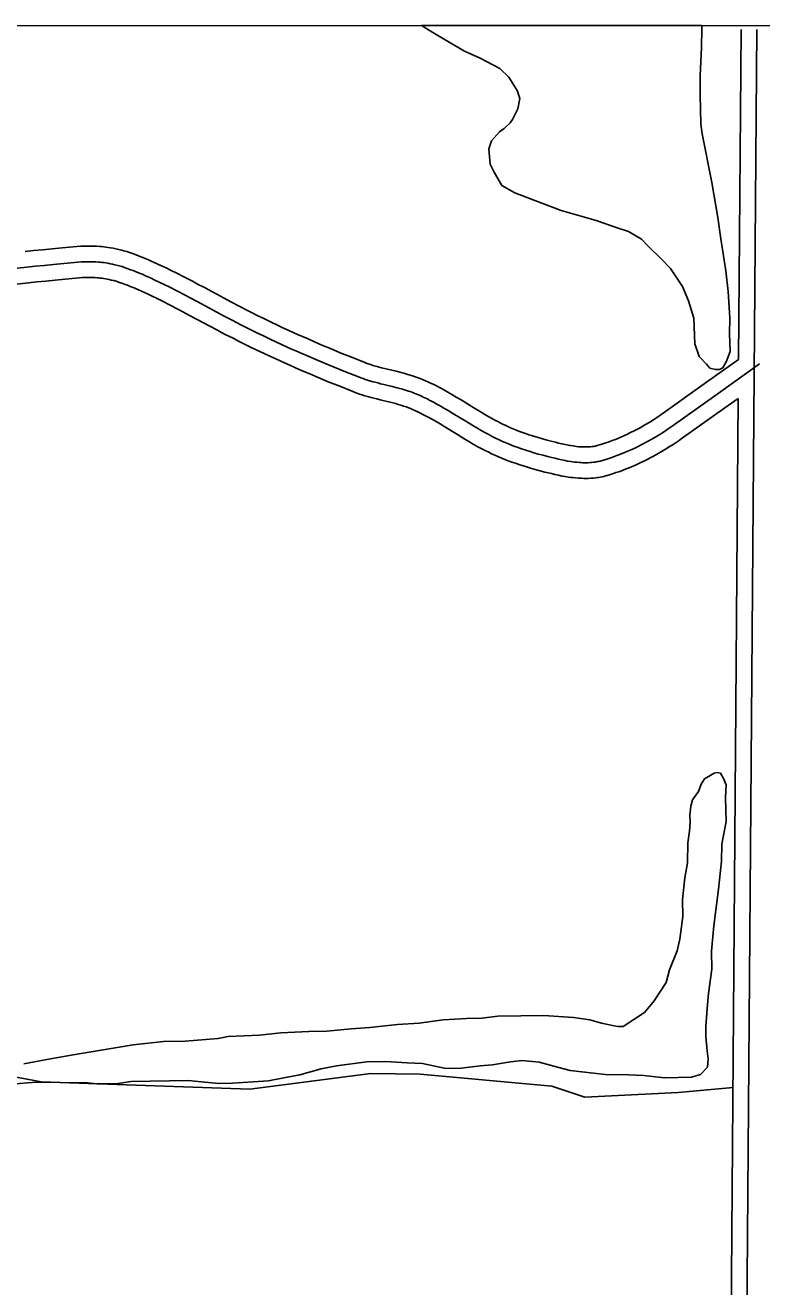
# Model space of a CAD drawing. Extents: x 3271442 to 3309282, y 752266 to 777610.
# Drawn here: x 3305354 to 3306057, y 774633 to 775837 of the extents above; entities that cross this region are included whole.
import ezdxf

# ---------------------------------------------------------------- set-up
doc = ezdxf.new("R2010")
doc.units = 0
for name, color, linetype in [('V-GRID-FRAM', 7, 'Continuous'), ('V-ROAD-CNTR', 7, 'Continuous'), ('V-SITE-VEGE', 7, 'Continuous'), ('V-TOPO-SHOR', 7, 'Continuous')]:
    doc.layers.add(name, color=color, linetype=linetype)

msp = doc.modelspace()

# ---------------------------------------------------------------- linework, layer by layer
at = {"layer": 'V-GRID-FRAM'}
msp.add_lwpolyline([(3275591.3, 775827.4), (3307043.5, 775836.6), (3307056.7, 757650.8), (3275588.7, 757641.7), (3275591.3, 775827.4)], dxfattribs=at)
at = {"layer": 'V-ROAD-CNTR'}
for points in [[(3306034.7, 775517.5), (3306037.1, 775832.5)], [(3306042.3, 774557.9), (3306052.1, 775832.4)], [(3305740.9, 775495.1), (3305738.4, 775496.3), (3305736.3, 775497.2), (3305733.2, 775498.5), (3305730, 775499.7), (3305728.2, 775500.4), (3305726.4, 775501), (3305724.7, 775501.6), (3305721.5, 775502.7), (3305718.4, 775503.6), (3305715.6, 775504.4), (3305712.9, 775505.1), (3305708.1, 775506.3), (3305699.9, 775508.3), (3305696.9, 775509.1), (3305694.3, 775509.7), (3305692.1, 775510.3), (3305690.2, 775510.8), (3305686.9, 775511.7), (3305684.6, 775512.5), (3305682.8, 775513), (3305681.6, 775513.4), (3305679.6, 775514.1), (3305677.7, 775514.9), (3305665.5, 775519.8), (3305654.8, 775524.1), (3305645.5, 775528), (3305637.4, 775531.4), (3305630.3, 775534.5), (3305624.1, 775537.2), (3305618.7, 775539.5), (3305614, 775541.6), (3305605.7, 775545.3), (3305599.6, 775548.2), (3305595, 775550.3), (3305588.2, 775553.6), (3305581.3, 775556.9), (3305576.2, 775559.4), (3305571.4, 775561.9), (3305566.9, 775564.1), (3305558.5, 775568.5), (3305551.2, 775572.4), (3305525.3, 775586.2), (3305518.8, 775589.6), (3305513.9, 775592.2), (3305506.4, 775596.1), (3305499, 775599.9), (3305493.5, 775602.6), (3305488.7, 775605), (3305484.5, 775607), (3305480.8, 775608.7), (3305477.5, 775610.2), (3305474.5, 775611.5), (3305472, 775612.7), (3305469.6, 775613.6), (3305465.6, 775615.3), (3305462.5, 775616.5), (3305460.1, 775617.4), (3305456.6, 775618.7), (3305452.9, 775619.9), (3305451.3, 775620.5), (3305449.6, 775621), (3305448, 775621.4), (3305446.5, 775621.9), (3305443.5, 775622.6), (3305440.8, 775623.2), (3305438.2, 775623.8), (3305435.7, 775624.2), (3305433.4, 775624.6), (3305431.3, 775624.8), (3305429.3, 775625.1), (3305427.4, 775625.3), (3305425.6, 775625.4), (3305422.4, 775625.7), (3305419.6, 775625.8), (3305417.1, 775625.9), (3305414.9, 775625.9), (3305413, 775625.9), (3305409.8, 775625.8), (3305407.3, 775625.7), (3305403.6, 775625.5), (3305400, 775625.2), (3305389.7, 775624.2), (3305380, 775623.3), (3305370.9, 775622.4), (3305362.4, 775621.5), (3305354.4, 775620.6)], [(3305734.7, 775481.4), (3305732.2, 775482.6), (3305730.3, 775483.4), (3305727.5, 775484.6), (3305724.6, 775485.7), (3305723, 775486.3), (3305721.5, 775486.9), (3305720, 775487.4), (3305717, 775488.4), (3305714.3, 775489.2), (3305711.6, 775489.9), (3305709.2, 775490.6), (3305704.5, 775491.8), (3305696.3, 775493.8), (3305693.3, 775494.5), (3305690.6, 775495.2), (3305688.3, 775495.8), (3305686.2, 775496.3), (3305682.7, 775497.3), (3305680, 775498.1), (3305678.1, 775498.8), (3305676.6, 775499.3), (3305674.4, 775500.1), (3305672.2, 775500.9), (3305659.9, 775505.9), (3305649.1, 775510.3), (3305639.7, 775514.2), (3305631.5, 775517.6), (3305624.3, 775520.7), (3305618.1, 775523.4), (3305612.6, 775525.8), (3305607.8, 775527.9), (3305599.5, 775531.7), (3305593.3, 775534.6), (3305588.6, 775536.8), (3305581.7, 775540.1), (3305574.7, 775543.4), (3305569.5, 775546), (3305564.6, 775548.5), (3305560.1, 775550.8), (3305551.6, 775555.2), (3305544.2, 775559.1), (3305518.3, 775572.9), (3305511.8, 775576.4), (3305506.9, 775578.9), (3305499.6, 775582.7), (3305492.2, 775586.5), (3305486.8, 775589.2), (3305482.2, 775591.5), (3305478.1, 775593.4), (3305474.5, 775595.1), (3305471.3, 775596.6), (3305468.5, 775597.8), (3305466.1, 775598.9), (3305463.9, 775599.8), (3305460.1, 775601.3), (3305457.2, 775602.5), (3305454.9, 775603.3), (3305451.6, 775604.5), (3305448.2, 775605.7), (3305446.7, 775606.2), (3305445.3, 775606.6), (3305443.9, 775607), (3305442.6, 775607.4), (3305440, 775608), (3305437.6, 775608.6), (3305435.4, 775609), (3305433.2, 775609.4), (3305431.3, 775609.7), (3305429.4, 775610), (3305427.6, 775610.2), (3305426, 775610.4), (3305424.4, 775610.5), (3305421.6, 775610.7), (3305419, 775610.8), (3305416.8, 775610.9), (3305414.9, 775610.9), (3305413.2, 775610.9), (3305410.2, 775610.8), (3305408, 775610.7), (3305404.7, 775610.5), (3305401.4, 775610.3), (3305391.1, 775609.3), (3305381.5, 775608.3), (3305372.4, 775607.4), (3305364, 775606.6), (3305356, 775605.7)], [(3305356, 775605.7), (3305341.1, 775604.1)], [(3305728.4, 775467.8), (3305726, 775468.9), (3305724.4, 775469.6), (3305721.8, 775470.7), (3305719.2, 775471.7), (3305717.9, 775472.3), (3305716.5, 775472.7), (3305715.2, 775473.2), (3305712.6, 775474), (3305710.1, 775474.8), (3305707.7, 775475.5), (3305705.4, 775476.1), (3305700.9, 775477.2), (3305692.8, 775479.2), (3305689.7, 775479.9), (3305686.9, 775480.6), (3305684.4, 775481.3), (3305682.2, 775481.9), (3305678.4, 775483), (3305675.5, 775483.8), (3305673.3, 775484.6), (3305671.6, 775485.1), (3305669.2, 775486), (3305666.7, 775487), (3305654.3, 775492), (3305643.4, 775496.4), (3305633.9, 775500.3), (3305625.7, 775503.8), (3305618.4, 775506.9), (3305612.1, 775509.7), (3305606.6, 775512.1), (3305601.7, 775514.3), (3305593.3, 775518.1), (3305587, 775521), (3305582.2, 775523.2), (3305575.2, 775526.5), (3305568.1, 775530), (3305562.8, 775532.6), (3305557.8, 775535.1), (3305553.2, 775537.5), (3305544.6, 775541.9), (3305537.1, 775545.9), (3305511.2, 775559.7), (3305504.8, 775563.1), (3305500, 775565.6), (3305492.7, 775569.4), (3305485.4, 775573.1), (3305480.2, 775575.7), (3305475.6, 775578), (3305471.7, 775579.9), (3305468.2, 775581.5), (3305465.2, 775582.9), (3305462.5, 775584.1), (3305460.2, 775585.1), (3305458.2, 775585.9), (3305454.5, 775587.4), (3305451.8, 775588.5), (3305449.7, 775589.2), (3305446.6, 775590.4), (3305443.4, 775591.5), (3305442.2, 775591.9), (3305441, 775592.2), (3305439.8, 775592.6), (3305438.8, 775592.9), (3305436.5, 775593.4), (3305434.5, 775593.9), (3305432.6, 775594.3), (3305430.8, 775594.6), (3305429.1, 775594.9), (3305427.5, 775595.1), (3305426, 775595.3), (3305424.5, 775595.4), (3305423.3, 775595.5), (3305420.7, 775595.7), (3305418.5, 775595.8), (3305416.5, 775595.9), (3305414.8, 775595.9), (3305413.4, 775595.9), (3305410.7, 775595.8), (3305408.8, 775595.7), (3305405.7, 775595.6), (3305402.7, 775595.3), (3305392.5, 775594.4), (3305382.9, 775593.4), (3305374, 775592.5), (3305365.5, 775591.6), (3305357.6, 775590.8)], [(3305357.7, 775590.8), (3305342.8, 775589.2)], [(3306054.6, 775513.3), (3306013, 775483.7), (3305971.4, 775454.1), (3305969.5, 775452.7), (3305967.7, 775451.5), (3305964, 775449), (3305960.6, 775446.8), (3305957.4, 775444.8), (3305954.3, 775442.9), (3305951.4, 775441.3), (3305948.6, 775439.7), (3305946, 775438.3), (3305943.6, 775437), (3305941.3, 775435.8), (3305939.1, 775434.7), (3305937, 775433.7), (3305935.1, 775432.8), (3305931.4, 775431.1), (3305928.2, 775429.7), (3305925.4, 775428.5), (3305922.9, 775427.5), (3305920.7, 775426.6), (3305918.8, 775425.9), (3305915.4, 775424.6), (3305912.8, 775423.8), (3305910.9, 775423.1), (3305908, 775422.2), (3305905.1, 775421.3), (3305903.8, 775420.9), (3305902.6, 775420.6), (3305901.4, 775420.4), (3305900.2, 775420.1), (3305899, 775419.9), (3305897.9, 775419.7), (3305896.8, 775419.6), (3305894.7, 775419.4), (3305892.8, 775419.2), (3305890.9, 775419.1), (3305889.1, 775419.1), (3305887.5, 775419.1), (3305885.9, 775419.1), (3305884.5, 775419.2), (3305883.1, 775419.3), (3305880.6, 775419.5), (3305878.3, 775419.7), (3305876.4, 775420), (3305874.7, 775420.2), (3305871.7, 775420.7), (3305869.5, 775421.1), (3305866.2, 775421.8), (3305862.9, 775422.5), (3305859.6, 775423.3), (3305856.6, 775424), (3305853.7, 775424.8), (3305848.3, 775426.2), (3305843.6, 775427.4), (3305839.5, 775428.6), (3305835.9, 775429.7), (3305832.8, 775430.7), (3305830, 775431.6), (3305827.7, 775432.4), (3305823.5, 775433.8), (3305820.4, 775435), (3305818.1, 775435.9), (3305814.7, 775437.3), (3305811.2, 775438.7), (3305808.4, 775440), (3305805.7, 775441.3), (3305803, 775442.5), (3305800.5, 775443.8), (3305798.1, 775445), (3305795.8, 775446.3), (3305793.5, 775447.5), (3305789.2, 775449.9), (3305785.2, 775452.3), (3305781.4, 775454.5), (3305774.5, 775458.7), (3305762.3, 775466.2), (3305757.8, 775469), (3305753.7, 775471.3), (3305750.2, 775473.4), (3305747.1, 775475.1), (3305744.4, 775476.6), (3305741.9, 775477.8), (3305739.8, 775478.9), (3305738, 775479.9), (3305734.7, 775481.4)], [(3306034.7, 775517.5), (3306004.3, 775495.9), (3305962.7, 775466.3), (3305960.9, 775465), (3305959.2, 775463.9), (3305955.8, 775461.6), (3305952.6, 775459.5), (3305949.5, 775457.6), (3305946.7, 775455.9), (3305943.9, 775454.3), (3305941.4, 775452.8), (3305938.9, 775451.5), (3305936.6, 775450.3), (3305934.5, 775449.2), (3305932.4, 775448.1), (3305930.5, 775447.2), (3305928.7, 775446.4), (3305925.3, 775444.8), (3305922.3, 775443.5), (3305919.7, 775442.3), (3305917.3, 775441.4), (3305915.3, 775440.6), (3305913.5, 775439.9), (3305910.3, 775438.8), (3305908, 775438), (3305906.2, 775437.4), (3305903.5, 775436.5), (3305900.9, 775435.7), (3305900, 775435.4), (3305899.1, 775435.2), (3305898.2, 775435), (3305897.4, 775434.9), (3305896.6, 775434.7), (3305895.7, 775434.6), (3305895, 775434.5), (3305893.4, 775434.3), (3305891.9, 775434.2), (3305890.4, 775434.1), (3305889, 775434.1), (3305887.7, 775434.1), (3305886.4, 775434.1), (3305885.3, 775434.2), (3305884.2, 775434.3), (3305882, 775434.4), (3305880.1, 775434.6), (3305878.4, 775434.9), (3305877, 775435.1), (3305874.3, 775435.5), (3305872.3, 775435.9), (3305869.3, 775436.5), (3305866.3, 775437.2), (3305863.1, 775437.9), (3305860.1, 775438.6), (3305857.3, 775439.3), (3305852.1, 775440.7), (3305847.6, 775441.9), (3305843.7, 775443), (3305840.3, 775444), (3305837.3, 775445), (3305834.8, 775445.8), (3305832.6, 775446.6), (3305828.6, 775447.9), (3305825.7, 775449), (3305823.6, 775449.8), (3305820.4, 775451.1), (3305817.2, 775452.5), (3305814.6, 775453.6), (3305812.1, 775454.8), (3305809.7, 775456), (3305807.3, 775457.1), (3305805.1, 775458.3), (3305802.9, 775459.5), (3305800.8, 775460.6), (3305796.6, 775463), (3305792.8, 775465.2), (3305789.2, 775467.4), (3305782.3, 775471.5), (3305770.1, 775479), (3305765.4, 775481.8), (3305761.3, 775484.3), (3305757.6, 775486.4), (3305754.3, 775488.2), (3305751.4, 775489.8), (3305748.9, 775491.2), (3305746.6, 775492.3), (3305744.6, 775493.3), (3305741.2, 775495)], [(3306034.4, 775480.5), (3306021.7, 775471.5), (3305980.1, 775441.8), (3305978.1, 775440.4), (3305976.1, 775439.1), (3305972.3, 775436.5), (3305968.7, 775434.2), (3305965.2, 775432), (3305961.9, 775430), (3305958.8, 775428.2), (3305955.9, 775426.6), (3305953.1, 775425.1), (3305950.5, 775423.7), (3305948.1, 775422.4), (3305945.7, 775421.3), (3305943.6, 775420.2), (3305941.5, 775419.2), (3305937.6, 775417.4), (3305934.1, 775415.9), (3305931.1, 775414.6), (3305928.4, 775413.5), (3305926.1, 775412.6), (3305924, 775411.8), (3305920.4, 775410.5), (3305917.6, 775409.6), (3305915.5, 775408.9), (3305912.5, 775407.9), (3305909.3, 775406.9), (3305907.7, 775406.5), (3305906.1, 775406), (3305904.5, 775405.7), (3305903, 775405.4), (3305901.5, 775405.1), (3305900.1, 775404.9), (3305898.7, 775404.7), (3305896.1, 775404.4), (3305893.7, 775404.2), (3305891.4, 775404.1), (3305889.2, 775404.1), (3305887.3, 775404.1), (3305885.4, 775404.2), (3305883.7, 775404.2), (3305882, 775404.3), (3305879.1, 775404.6), (3305876.6, 775404.9), (3305874.3, 775405.1), (3305872.4, 775405.4), (3305869.1, 775406), (3305866.6, 775406.4), (3305863.1, 775407.1), (3305859.6, 775407.9), (3305856.2, 775408.7), (3305853, 775409.5), (3305850, 775410.2), (3305844.4, 775411.7), (3305839.5, 775413), (3305835.2, 775414.2), (3305831.5, 775415.4), (3305828.2, 775416.4), (3305825.3, 775417.3), (3305822.8, 775418.2), (3305818.4, 775419.7), (3305815.1, 775421), (3305812.6, 775421.9), (3305808.9, 775423.4), (3305805.3, 775425), (3305802.2, 775426.3), (3305799.2, 775427.7), (3305796.4, 775429.1), (3305793.7, 775430.4), (3305791.1, 775431.8), (3305788.6, 775433.1), (3305786.2, 775434.4), (3305781.7, 775436.9), (3305777.6, 775439.3), (3305773.7, 775441.7), (3305766.6, 775446), (3305754.5, 775453.4), (3305750.1, 775456.1), (3305746.2, 775458.4), (3305742.8, 775460.3), (3305739.9, 775462), (3305737.3, 775463.3), (3305735, 775464.5), (3305733.1, 775465.5), (3305731.4, 775466.4), (3305728.2, 775467.9)], [(3306027.3, 774558), (3306034.4, 775480.5)]]:
    msp.add_lwpolyline(points, dxfattribs=at)
at = {"layer": 'V-SITE-VEGE'}
for p, q in [((3305732.4, 775836.2), (3305999.6, 775836.3)), ((3305743.1, 775829.8), (3305732.4, 775836.2)), ((3305754.8, 775822.5), (3305743.1, 775829.8)), ((3305999.7, 775833), (3305999.5, 775815.4)), ((3305999.6, 775836.3), (3305999.7, 775833)), ((3305773.5, 775811.7), (3305754.8, 775822.5)), ((3305999.5, 775815.4), (3305998.1, 775788.6)), ((3305788.2, 775805.3), (3305773.5, 775811.7)), ((3305806.9, 775795.2), (3305788.2, 775805.3)), ((3305815.5, 775787.1), (3305806.9, 775795.2)), ((3305998.1, 775788.6), (3305998, 775770.3)), ((3305823.6, 775774.4), (3305815.5, 775787.1)), ((3305826.2, 775766.8), (3305823.6, 775774.4)), ((3305824.2, 775756.8), (3305826.2, 775766.8)), ((3305998, 775770.3), (3305998.9, 775742.1)), ((3305819.2, 775746.7), (3305824.2, 775756.8)), ((3305811.1, 775738.1), (3305817, 775743.6)), ((3305817, 775743.6), (3305819.2, 775746.7)), ((3305998.9, 775742.1), (3306000, 775732.9)), ((3305799.2, 775726.2), (3305806.6, 775734.9)), ((3305806.6, 775734.9), (3305811.1, 775738.1)), ((3306000, 775732.9), (3306009.2, 775686.6)), ((3305796.5, 775718.5), (3305799.2, 775726.2)), ((3305797.7, 775704), (3305796.5, 775718.5)), ((3305801.8, 775696.5), (3305797.7, 775704)), ((3305809.1, 775683.7), (3305801.8, 775696.5)), ((3305821.5, 775676.5), (3305809.1, 775683.7)), ((3306009.2, 775686.6), (3306014.9, 775653.2)), ((3305847.1, 775666.7), (3305821.5, 775676.5)), ((3305865.7, 775659.7), (3305847.1, 775666.7)), ((3305898.8, 775650.1), (3305865.7, 775659.7)), ((3305918.9, 775643.1), (3305898.8, 775650.1)), ((3306014.9, 775653.2), (3306017.8, 775632.7)), ((3305929.7, 775639.7), (3305918.9, 775643.1)), ((3305942.2, 775632.4), (3305929.7, 775639.7)), ((3305948.5, 775625.8), (3305942.2, 775632.4)), ((3306017.8, 775632.7), (3306022.7, 775602.3)), ((3305961.2, 775613.2), (3305948.5, 775625.8)), ((3305969.9, 775604.3), (3305961.2, 775613.2)), ((3305981.2, 775587.1), (3305969.9, 775604.3)), ((3306022.7, 775602.3), (3306024.9, 775582.5)), ((3305987, 775573.6), (3305981.2, 775587.1)), ((3305992.1, 775556.9), (3305987, 775573.6)), ((3306024.9, 775582.5), (3306026.5, 775557.3)), ((3305992.9, 775532.5), (3305992.1, 775556.9)), ((3306026.5, 775557.3), (3306026.2, 775542)), ((3306026.2, 775542), (3306026.8, 775525.2)), ((3305997.2, 775520.4), (3305992.9, 775532.5)), ((3306026.8, 775525.2), (3306023.3, 775515.9)), ((3306004.3, 775513), (3305997.2, 775520.4)), ((3306007.5, 775509.3), (3306004.3, 775513)), ((3306023.3, 775515.9), (3306019.7, 775509.7)), ((3306012.9, 775508), (3306007.5, 775509.3)), ((3306016.7, 775508.1), (3306012.9, 775508)), ((3306019.7, 775509.7), (3306016.7, 775508.1)), ((3306002.3, 775117.4), (3305999, 775112.2)), ((3306008.3, 775120.9), (3306002.3, 775117.4)), ((3306011.6, 775122.7), (3306008.3, 775120.9)), ((3306014.2, 775123.6), (3306011.6, 775122.7)), ((3306017.6, 775122.8), (3306014.2, 775123.6)), ((3306020.3, 775117.7), (3306017.6, 775122.8)), ((3306023, 775111.8), (3306020.3, 775117.7)), ((3305996.6, 775105.3), (3305994.1, 775101.8)), ((3305999, 775112.2), (3305996.6, 775105.3)), ((3306022.4, 775099.7), (3306023, 775111.8)), ((3305989.1, 775091.4), (3305988.4, 775082.8)), ((3305990.7, 775097.4), (3305989.1, 775091.4)), ((3305994.1, 775101.8), (3305990.7, 775097.4)), ((3306022.8, 775076.6), (3306022.4, 775099.7)), ((3305988.4, 775082.8), (3305988.6, 775076)), ((3305987.9, 775067.4), (3305986.4, 775056.2)), ((3305988.6, 775076), (3305987.9, 775067.4)), ((3306018.9, 775055.1), (3306022.8, 775076.6)), ((3305986.4, 775056.2), (3305985.9, 775037.4)), ((3306018.4, 775038.8), (3306018.9, 775055.1)), ((3305985.9, 775037.4), (3305983.6, 775022.8)), ((3306015.5, 775012.2), (3306018.4, 775038.8)), ((3305983.6, 775022.8), (3305981.4, 775002.2)), ((3306011, 774977), (3306015.5, 775012.2)), ((3305981.4, 775002.2), (3305981.7, 774985.9)), ((3305981.7, 774985.9), (3305978.7, 774964.4)), ((3306008.9, 774953), (3306011, 774977)), ((3305978.7, 774964.4), (3305976.3, 774953.2)), ((3305976.3, 774953.2), (3305969, 774935.1)), ((3306009.2, 774935.9), (3306008.9, 774953)), ((3305969, 774935.1), (3305965.8, 774923.1)), ((3306006.2, 774912.7), (3306009.2, 774935.9)), ((3305965.8, 774923.1), (3305954.1, 774905.7)), ((3306004.8, 774898.1), (3306006.2, 774912.7)), ((3305954.1, 774905.7), (3305944.9, 774894.4)), ((3306003.4, 774880.9), (3306004.8, 774898.1)), ((3305753.1, 774887.3), (3305730.1, 774884.3)), ((3305775.4, 774888.6), (3305753.1, 774887.3)), ((3305789.9, 774888.9), (3305775.4, 774888.6)), ((3305805.3, 774890.9), (3305789.9, 774888.9)), ((3305849, 774891.7), (3305805.3, 774890.9)), ((3305877.3, 774889.7), (3305849, 774891.7)), ((3305892.8, 774887.4), (3305877.3, 774889.7)), ((3305904, 774884.2), (3305892.8, 774887.4)), ((3305944.9, 774894.4), (3305924.6, 774881.2)), ((3305598.3, 774874.9), (3305577.8, 774872.8)), ((3305624.9, 774876.3), (3305598.3, 774874.9)), ((3305642, 774876.6), (3305624.9, 774876.3)), ((3305665.1, 774878.8), (3305642, 774876.6)), ((3305683, 774880), (3305665.1, 774878.8)), ((3305709.5, 774883.1), (3305683, 774880)), ((3305730.1, 774884.3), (3305709.5, 774883.1)), ((3305916, 774881.8), (3305904, 774884.2)), ((3305919.5, 774881.1), (3305916, 774881.8)), ((3305924.6, 774881.2), (3305919.5, 774881.1)), ((3306003.6, 774871.5), (3306003.4, 774880.9)), ((3305457.2, 774863.7), (3305400, 774854)), ((3305486.3, 774866.8), (3305457.2, 774863.7)), ((3305506.8, 774867.2), (3305486.3, 774866.8)), ((3305538.5, 774869.5), (3305506.8, 774867.2)), ((3305547.9, 774871.4), (3305538.5, 774869.5)), ((3305577.8, 774872.8), (3305547.9, 774871.4)), ((3306004.7, 774857.8), (3306003.6, 774871.5)), ((3305378.6, 774850.2), (3305353, 774845.4)), ((3305400, 774854), (3305378.6, 774850.2)), ((3306005.7, 774850.1), (3306004.7, 774857.8)), ((3306005, 774842.4), (3306005.7, 774850.1)), ((3305616.2, 774835), (3305636.7, 774840.5)), ((3305636.7, 774840.5), (3305651.2, 774843.4)), ((3305651.2, 774843.4), (3305680.2, 774847.4)), ((3305680.2, 774847.4), (3305698.2, 774847.7)), ((3305698.2, 774847.7), (3305718.8, 774846.4)), ((3305718.8, 774846.4), (3305733.4, 774845.8)), ((3305733.4, 774845.8), (3305755.7, 774841.1)), ((3305755.7, 774841.1), (3305770.3, 774841.4)), ((3305770.3, 774841.4), (3305788.2, 774843.4)), ((3305788.2, 774843.4), (3305800.2, 774844.5)), ((3305800.2, 774844.5), (3305817.3, 774847.4)), ((3305817.3, 774847.4), (3305828.4, 774848.5)), ((3305828.4, 774848.5), (3305844.7, 774847.1)), ((3305844.7, 774847.1), (3305861.9, 774842.3)), ((3305861.9, 774842.3), (3305874, 774839.1)), ((3305874, 774839.1), (3305907.5, 774835.4)), ((3305998.3, 774835.4), (3306005, 774842.4)), ((3305344.8, 774826.4), (3305361.1, 774827.6)), ((3305361.1, 774827.6), (3305381.6, 774828)), ((3305381.6, 774828), (3305393.6, 774827.3)), ((3305393.6, 774827.3), (3305410.8, 774827.7)), ((3305410.8, 774827.7), (3305422.8, 774826.2)), ((3305422.8, 774826.2), (3305440.8, 774826.5)), ((3305440.8, 774826.5), (3305455.3, 774828.5)), ((3305455.3, 774828.5), (3305510.1, 774829.6)), ((3305510.1, 774829.6), (3305522.1, 774828.1)), ((3305522.1, 774828.1), (3305539.3, 774826.7)), ((3305539.3, 774826.7), (3305552.1, 774826.9)), ((3305552.1, 774826.9), (3305571.8, 774828.2)), ((3305571.8, 774828.2), (3305586.3, 774829.3)), ((3305586.3, 774829.3), (3305600.9, 774832.2)), ((3305600.9, 774832.2), (3305616.2, 774835)), ((3305907.5, 774835.4), (3305929.8, 774835)), ((3305929.8, 774835), (3305944.3, 774834.4)), ((3305944.3, 774834.4), (3305964.1, 774832.2)), ((3305964.1, 774832.2), (3305989.8, 774832.7)), ((3305989.8, 774832.7), (3305998.3, 774835.4))]:
    msp.add_line(p, q, dxfattribs=at)
at = {"layer": 'V-TOPO-SHOR'}
msp.add_lwpolyline([(3304407, 774850.6), (3304667.9, 774828.8), (3304934.9, 774826.6), (3305128.8, 774830.2), (3305207.5, 774855.8), (3305254.7, 774860.6), (3305312.1, 774839.2), (3305369.6, 774828.2), (3305568.6, 774821.4), (3305683.9, 774836.1), (3305731.1, 774835.7), (3305856.7, 774824.2), (3305888, 774813.5), (3305977.1, 774818), (3306029.5, 774822.8)], dxfattribs=at)

doc.saveas('drawing.dxf')
